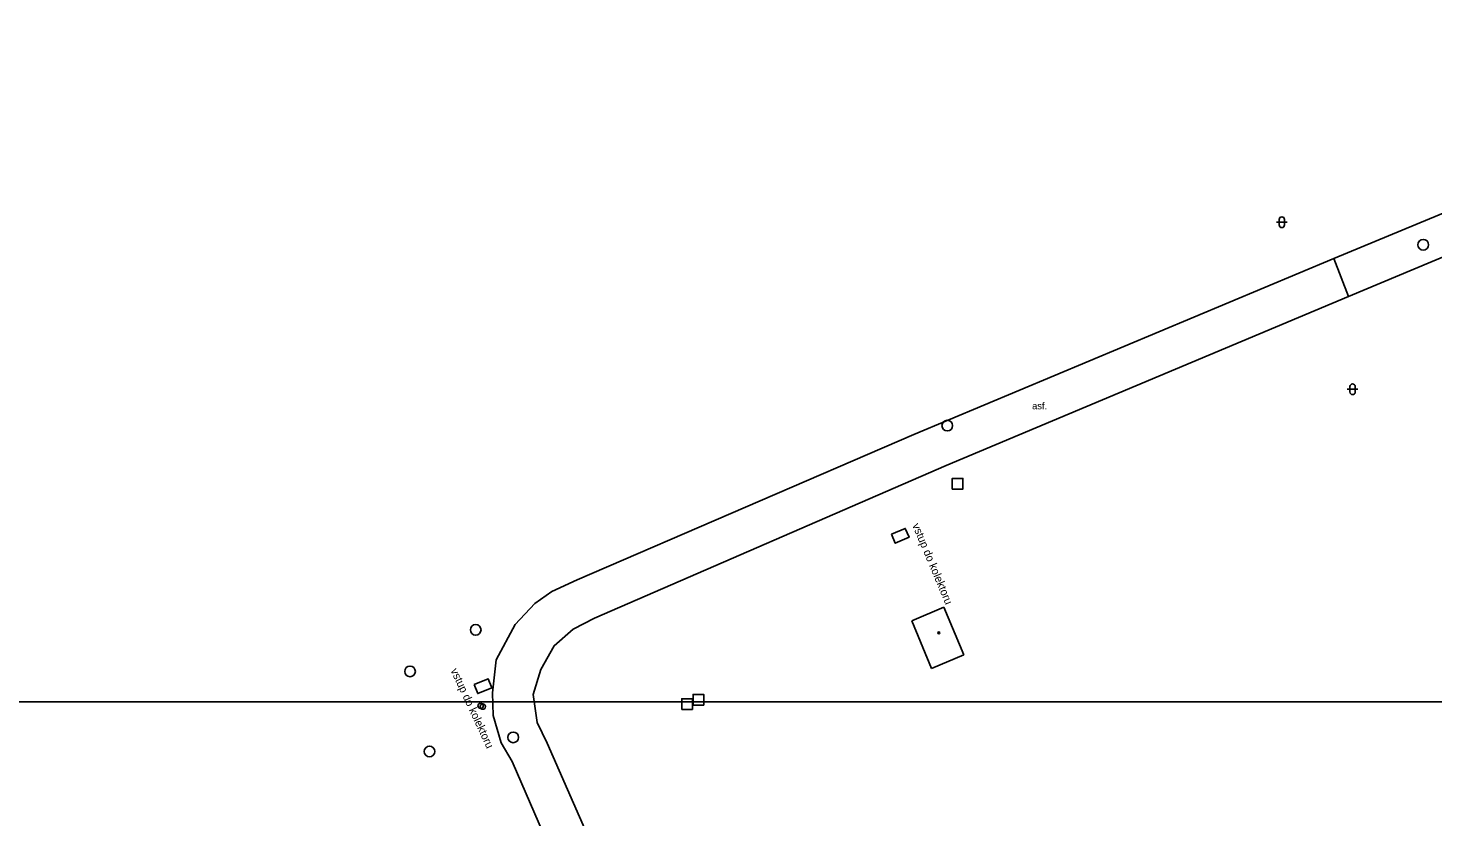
# Model space of a CAD drawing. Extents: x -598341 to -594502, y -1162301 to -1161406.
# Drawn here: x -598037.9 to -597906.3, y -1161741.3 to -1161667.4 of the extents above; entities that cross this region are included whole.
import ezdxf

# ---------------------------------------------------------------- set-up
doc = ezdxf.new("R2010")
doc.units = 0
for name, color, linetype in [('OKRAJ', 7, 'Continuous'), ('Vrstva 11', 7, 'Continuous'), ('Vrstva 26', 7, 'Continuous'), ('Vrstva 27', 7, 'Continuous'), ('Vrstva 28', 7, 'Continuous'), ('Vrstva 36', 7, 'Continuous'), ('Vrstva 39', 7, 'Continuous'), ('Vrstva 40', 7, 'Continuous'), ('Vrstva 42', 7, 'Continuous'), ('Vrstva 5', 7, 'Continuous')]:
    doc.layers.add(name, color=color, linetype=linetype)

msp = doc.modelspace()

# ---------------------------------------------------------------- linework, layer by layer
at = {"layer": 'OKRAJ'}
msp.add_line((-598126.97, -1161730.49), (-597723.77, -1161730.49), dxfattribs=at)
at = {"layer": 'Vrstva 11'}
msp.add_line((-597915.57, -1161688.96), (-597914.17, -1161692.52), dxfattribs=at)
for points in [[(-597915.57, -1161688.96), (-597865.47, -1161668.2), (-597862.21, -1161667.39), (-597861.14, -1161670.6)], [(-597914.17, -1161692.52), (-597883.21, -1161679.58), (-597864.98, -1161671.96), (-597861.14, -1161670.6)], [(-597986.46, -1161719.07), (-597954.91, -1161705.45), (-597915.57, -1161688.96)], [(-597984.83, -1161722.66), (-597951.89, -1161708.37), (-597914.17, -1161692.52)], [(-597957.01, -1161714.79), (-597955.72, -1161714.24), (-597955.36, -1161715.08), (-597956.65, -1161715.63), (-597957.01, -1161714.79)], [(-597992.56, -1161736.07), (-597993.59, -1161734.32), (-597994.34, -1161731.78), (-597994.39, -1161729.66), (-597994.06, -1161726.56), (-597992.27, -1161723.26), (-597990.44, -1161721.29), (-597988.84, -1161720.16), (-597986.46, -1161719.07)], [(-597989.27, -1161734.36), (-597990.2, -1161732.44), (-597990.58, -1161729.8), (-597989.87, -1161727.45), (-597988.6, -1161725.24), (-597986.82, -1161723.69), (-597984.83, -1161722.66)], [(-597996.11, -1161728.88), (-597994.81, -1161728.32), (-597994.45, -1161729.17), (-597995.77, -1161729.71), (-597996.11, -1161728.88)], [(-597944.96, -1161831.43), (-597945.88, -1161830.47), (-597948.64, -1161827.59), (-597950.77, -1161822.51), (-597965.93, -1161787.5), (-597989.27, -1161734.36)], [(-597992.56, -1161736.07), (-597969.72, -1161788.75), (-597954.28, -1161824.29), (-597952.01, -1161829.82), (-597947.4, -1161833.92)]]:
    msp.add_lwpolyline(points, dxfattribs=at)
at = {"layer": 'Vrstva 26'}
for points in [[(-597951.31, -1161710.56), (-597950.31, -1161710.56), (-597950.31, -1161709.56), (-597951.31, -1161709.56)], [(-597976.66, -1161731.2), (-597975.66, -1161731.2), (-597975.66, -1161730.2), (-597976.66, -1161730.2)], [(-597975.6, -1161730.8), (-597974.6, -1161730.8), (-597974.6, -1161729.8), (-597975.6, -1161729.8)]]:
    msp.add_lwpolyline(points, close=True, dxfattribs=at)
at = {"layer": 'Vrstva 27'}
for centre in [(-597907.18, -1161687.68), (-597951.78, -1161704.62), (-597995.97, -1161723.75), (-598002.12, -1161727.64), (-597992.45, -1161733.82), (-598000.3, -1161735.14)]:
    msp.add_circle(centre, 0.5, dxfattribs=at)
at = {"layer": 'Vrstva 28'}
for centre in [(-597995.51, -1161730.86), (-597995.3, -1161730.94)]:
    msp.add_circle(centre, 0.25, dxfattribs=at)
at = {"layer": 'Vrstva 36'}
for p, q in [((-597920.93, -1161685.57), (-597919.93, -1161685.57)), ((-597920.68, -1161685.32), (-597920.68, -1161685.82)), ((-597920.18, -1161685.32), (-597920.18, -1161685.82)), ((-597914.3, -1161701.22), (-597913.3, -1161701.22)), ((-597914.05, -1161700.97), (-597914.05, -1161701.47)), ((-597913.55, -1161700.97), (-597913.55, -1161701.47))]:
    msp.add_line(p, q, dxfattribs=at)
for centre, start, end in [((-597920.43, -1161685.32), 0, 180), ((-597920.43, -1161685.82), 180, 0), ((-597913.8, -1161700.97), 0, 180), ((-597913.8, -1161701.47), 180, 0)]:
    msp.add_arc(centre, 0.25, start, end, dxfattribs=at)
at = {"layer": 'Vrstva 39'}
for radius in [0.09, 0.0398]:
    msp.add_circle((-597952.58, -1161724.02), radius, dxfattribs=at)
at = {"layer": 'Vrstva 5'}
for p, q in [((-597955.11, -1161722.89), (-597952.09, -1161721.63)), ((-597952.09, -1161721.63), (-597950.23, -1161726.1)), ((-597953.25, -1161727.36), (-597955.11, -1161722.89)), ((-597950.23, -1161726.1), (-597953.25, -1161727.36))]:
    msp.add_line(p, q, dxfattribs=at)

# ---------------------------------------------------------------- texts
at = {"layer": 'Vrstva 40'}
msp.add_text('asf.', height=0.65, dxfattribs=at).set_placement((-597943.83, -1161703.09))
at = {"layer": 'Vrstva 42'}
for rotation, p in [(292.8266, (-597955.08, -1161713.95)), (294.9091, (-597998.34, -1161727.55))]:
    msp.add_text('vstup do kolektoru', height=0.75, rotation=rotation, dxfattribs=at).set_placement(p)

doc.saveas('drawing.dxf')
